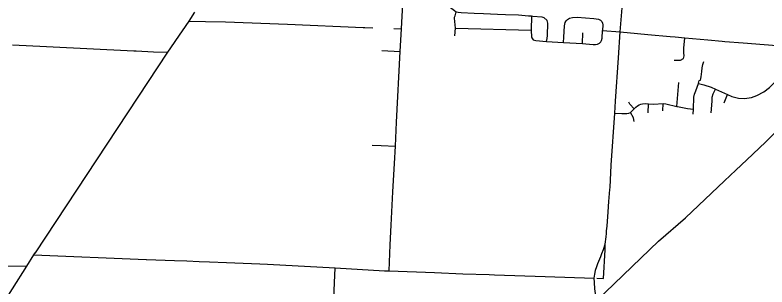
# Model space of a CAD drawing. Extents: x 1755200 to 1902939, y 644115 to 788070.
# Drawn here: x 1796306 to 1811411, y 677595 to 683051 of the extents above; entities that cross this region are included whole.
import ezdxf

# ---------------------------------------------------------------- set-up
doc = ezdxf.new("R2010")
doc.units = 0
for name, color, linetype in [('GM_X_City_Street', 7, 'Continuous'), ('GM_X_County_Road', 7, 'Continuous'), ('GM_X_Interstate_Route', 7, 'Continuous'), ('GM_X_Township_Road', 7, 'Continuous'), ('GM_X_US_Route', 7, 'Continuous')]:
    doc.layers.add(name, color=color, linetype=linetype)

msp = doc.modelspace()

# ---------------------------------------------------------------- linework, layer by layer
at = {"layer": 'GM_X_City_Street'}
for points in [[(1803844, 678443), (1803862, 678836), (1803897, 679501), (1803928, 680069), (1803947, 680421), (1803970, 680900), (1804042, 682322), (1804071, 682771), (1804096, 683276), (1804100, 683551), (1804114, 683861), (1804146, 684428), (1804166, 684713), (1804178, 684994), (1804193, 685286), (1804226, 685860)], [(1808258, 679592), (1808280, 680039), (1808355, 681085), (1808370, 681323), (1808427, 682191), (1808465, 682713), (1808533, 683603)], [(1804096, 683276), (1804856, 683245), (1804894, 683243), (1805002, 683235), (1805044, 683212), (1805054, 683204), (1805134, 683139), (1805170, 683116), (1805208, 683107), (1805271, 683102), (1805529, 683091), (1805717, 683083), (1806000, 683071), (1806158, 683064), (1806421, 683053), (1806622, 683037), (1806625, 683037)], [(1805140, 682631), (1805153, 682785), (1805153, 682790), (1805133, 682985), (1805135, 683005), (1805148, 683035), (1805170, 683116)], [(1806625, 683037), (1806679, 683033), (1806705, 683031), (1806887, 683016), (1806931, 683003)], [(1799802, 682931), (1800133, 682923), (1800532, 682912), (1801779, 682865), (1803297, 682802), (1803333, 682801)], [(1806679, 683033), (1806677, 682746), (1806677, 682740), (1806679, 682614), (1806688, 682594), (1806698, 682572), (1806713, 682552), (1806769, 682537), (1806981, 682522), (1807325, 682502), (1807703, 682480), (1807771, 682476), (1807918, 682463), (1807968, 682461), (1808009, 682467), (1808045, 682484), (1808070, 682510), (1808087, 682541), (1808097, 682590), (1808105, 682739)], [(1806981, 682522), (1806998, 682578), (1807005, 682638), (1807006, 682887), (1806998, 682941), (1806931, 683003)], [(1807325, 682502), (1807327, 682607), (1807346, 682835), (1807359, 682900), (1807376, 682934), (1807402, 682963), (1807445, 682990), (1807507, 682999), (1807599, 683007), (1807935, 682979), (1807982, 682977), (1808029, 682968), (1808068, 682950), (1808094, 682923), (1808107, 682890), (1808111, 682853), (1808105, 682739)], [(1803333, 682801), (1803491, 682795)], [(1803913, 682778), (1804071, 682771)], [(1805153, 682790), (1806677, 682746)], [(1808105, 682739), (1808465, 682713)], [(1807703, 682480), (1807711, 682691)], [(1809463, 682621), (1809568, 682611)], [(1809546, 682148), (1809673, 682144), (1809731, 682178), (1809750, 682231), (1809741, 682294), (1809743, 682386), (1809758, 682593)], [(1796257, 682451), (1796936, 682422), (1798693, 682335), (1798738, 682332)], [(1810514, 682527), (1810561, 682523), (1810935, 682494)], [(1803673, 682338), (1804042, 682322)], [(1809926, 681063), (1809935, 681161), (1809939, 681404), (1809956, 681463), (1809982, 681528), (1810007, 681604), (1810033, 681676), (1810043, 681711), (1810051, 681737), (1810073, 681746), (1810091, 681814), (1810098, 681863), (1810100, 681918), (1810107, 681989), (1810121, 682059), (1810143, 682119)], [(1809598, 681217), (1809639, 681696)], [(1810033, 681676), (1810141, 681653), (1810287, 681601), (1810374, 681562), (1810615, 681455), (1810704, 681417), (1810842, 681382), (1810957, 681374), (1811099, 681398), (1811204, 681436), (1811350, 681512), (1811461, 681594), (1811551, 681684), (1811620, 681754), (1811690, 681792), (1811740, 681804)], [(1810292, 681087), (1810301, 681243), (1810308, 681328), (1810312, 681400), (1810329, 681467), (1810347, 681507), (1810374, 681562)], [(1810553, 681291), (1810615, 681455)], [(1808355, 681085), (1808496, 681077), (1808594, 681074), (1808637, 681083), (1808672, 681096), (1808699, 681122), (1808742, 681168), (1808774, 681201), (1808808, 681227), (1808841, 681247), (1808874, 681260), (1808908, 681267), (1808976, 681273), (1809034, 681268), (1809128, 681265), (1809328, 681276), (1809380, 681266), (1809598, 681217), (1809615, 681214), (1809814, 681175), (1809935, 681161)], [(1808742, 681168), (1808656, 681260), (1808636, 681300)], [(1809023, 681090), (1809034, 681268)], [(1809319, 681128), (1809328, 681276)], [(1808741, 680912), (1808729, 680991), (1808672, 681096)], [(1803477, 680440), (1803658, 680435), (1803947, 680421)], [(1808096, 678267), (1808124, 678343), (1808158, 678450), (1808178, 678599), (1808186, 678667)], [(1808186, 678667), (1808188, 678685), (1808190, 678718)], [(1807968, 677930), (1807990, 678003), (1808012, 678064), (1808072, 678205), (1808096, 678267)], [(1798949, 678144), (1799506, 678127), (1799755, 678118), (1800002, 678108)], [(1805827, 677842), (1805938, 677838), (1806954, 677805), (1807941, 677769)]]:
    msp.add_lwpolyline(points, dxfattribs=at)
at = {"layer": 'GM_X_County_Road'}
for points in [[(1808465, 682713), (1808810, 682679), (1809020, 682662), (1809463, 682621)], [(1809568, 682611), (1809758, 682593), (1810222, 682551), (1810514, 682527)], [(1810935, 682494), (1811779, 682428), (1812197, 682404)], [(1798738, 682332), (1799084, 682313), (1799372, 682303)], [(1808190, 678718), (1808198, 678813), (1808218, 679101), (1808233, 679311), (1808255, 679548), (1808258, 679592)], [(1803765, 677918), (1803819, 677916), (1803844, 678443)], [(1796685, 678237), (1798943, 678144), (1798949, 678144)], [(1793899, 678052), (1793990, 678050), (1795408, 678027), (1796540, 678009)], [(1800002, 678108), (1800210, 678100), (1800554, 678084), (1801222, 678056), (1801375, 678049), (1802738, 677978)], [(1803219, 672602), (1803221, 672730), (1803234, 673250), (1803272, 674640), (1803283, 675115), (1803288, 675187), (1803285, 675207), (1803273, 675221), (1803245, 675232), (1802913, 675248), (1802703, 675262), (1802634, 675285), (1802620, 675312), (1802618, 675506), (1802675, 676484), (1802712, 677379), (1802738, 677978)], [(1802738, 677978), (1803726, 677920), (1803765, 677918)], [(1803819, 677916), (1804731, 677882), (1805302, 677860), (1805827, 677842)], [(1808050, 676769), (1808035, 676927), (1807985, 677316), (1807955, 677555), (1807945, 677686), (1807941, 677769), (1807951, 677851), (1807966, 677926), (1807968, 677930)]]:
    msp.add_lwpolyline(points, dxfattribs=at)
at = {"layer": 'GM_X_Interstate_Route'}
for points in [[(1810785, 679939), (1811008, 680148), (1811379, 680500), (1811851, 680963), (1812122, 681277)], [(1807945, 677280), (1807985, 677316), (1809229, 678516), (1809777, 678981), (1810555, 679722), (1810785, 679939)]]:
    msp.add_lwpolyline(points, dxfattribs=at)
at = {"layer": 'GM_X_Township_Road'}
for points in [[(1808127, 677764), (1808160, 678340), (1808158, 678450)], [(1807995, 677771), (1808127, 677764)]]:
    msp.add_lwpolyline(points, dxfattribs=at)
at = {"layer": 'GM_X_US_Route'}
for points in [[(1799535, 682537), (1799802, 682931), (1799920, 683111)], [(1796714, 678282), (1798777, 681404), (1799372, 682303), (1799509, 682500), (1799535, 682537)], [(1796540, 678009), (1796540, 678009), (1796685, 678237), (1796713, 678282), (1796714, 678282)], [(1794369, 674621), (1794416, 674693), (1795452, 676291), (1796252, 677554), (1796540, 678009)]]:
    msp.add_lwpolyline(points, dxfattribs=at)

doc.saveas('drawing.dxf')
